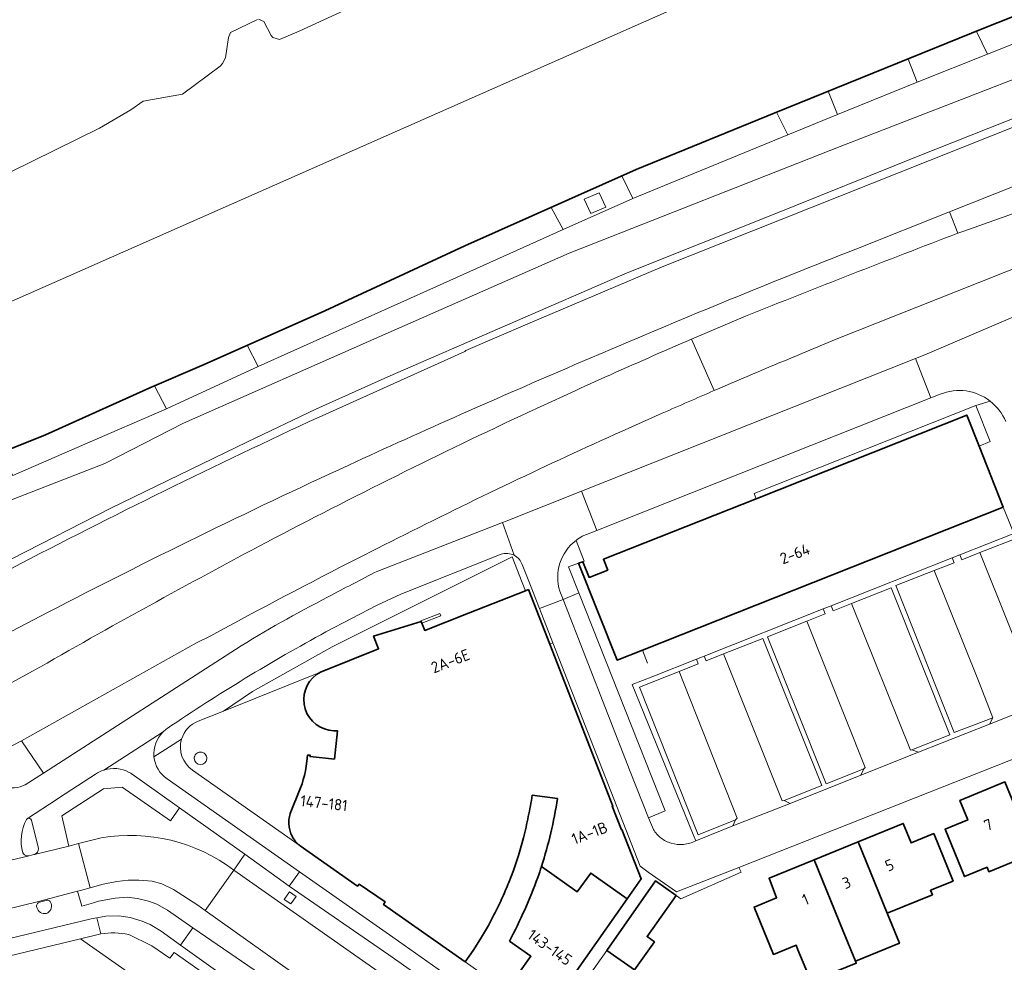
# Model space of a CAD drawing. Extents: x 150256 to 156914, y 461459 to 469481.
# Tile 268 of 656: x 154584 to 154702, y 464090 to 464203. Entities that reach past the tile are written whole.
import ezdxf
from ezdxf.enums import TextEntityAlignment as Align

# ---------------------------------------------------------------- set-up
doc = ezdxf.new("R2010")
doc.units = 0
doc.header["$LTSCALE"] = 0.75
for name, color, linetype, lineweight in [('B-RO-GK-BESCHOEIING-G', 251, 'GK-BESCHOEIING', 35), ('B-RO-GR-BEPLANTING_CULTUUR_BOSPLANTSOEN-GV', 251, 'CONTINUOUS', 18), ('B-RO-GR-GROENVOORZIENING-GV', 251, 'CONTINUOUS', 18), ('B-RO-GR-HAAG-GV', 251, 'CONTINUOUS', 13), ('B-RO-IE-TERREINAFSCHEIDING_KUNSTMATIG_MUUR-G', 251, 'IE-TERREINAFSCHEIDING-KUNSTMATIG-DICHT', 18), ('B-RO-IE-TERREINAFSCHEIDING_KUNSTMATIG_MUUR-GV', 251, 'CONTINUOUS', 18), ('B-RO-OG-BEBOUWING-GV', 6, 'CONTINUOUS', 35), ('B-RO-OG-BEBOUWING-T18', 1, 'CONTINUOUS', 18), ('B-RO-OG-TERREIN_CULTUURSCHEIDING-GV', 251, 'CONTINUOUS', 18), ('B-RO-OG-WATER_KANAAL-GV', 251, 'CONTINUOUS', 18), ('B-RO-OG-WATER_SLOOT-GV', 251, 'CONTINUOUS', 18), ('B-RO-VH-VERHARDING_ASFALT-GV', 251, 'CONTINUOUS', 18), ('B-RO-VH-VERHARDING_BEDRIJFSVLOERPLAAT-GV', 251, 'CONTINUOUS', 18), ('B-RO-VH-VERHARDING_BETONSTRAATSTEEN-GV', 251, 'CONTINUOUS', 18), ('B-RO-VH-VERHARDING_STRAATBAKSTEEN-GV', 251, 'CONTINUOUS', 18), ('B-RO-VH-VERHARDING_TEGEL-GV', 251, 'CONTINUOUS', 18)]:
    doc.layers.add(name, color=color, linetype=linetype, lineweight=lineweight)
doc.styles.add('NLCS-ISO-M200-T18', font='NLCS-ISO.ttf', dxfattribs={"height": 360})
doc.linetypes.add('GK-BESCHOEIING', pattern='A,30,-5,[1,NLCS.SHX,S=1,R=0,X=0,Y=0],-5', length=40)
doc.linetypes.add('IE-TERREINAFSCHEIDING-KUNSTMATIG-DICHT', pattern='A,8,-1,[82,NLCS.SHX,S=0.75,R=90,X=0,Y=0],-1', length=10)

msp = doc.modelspace()

# ---------------------------------------------------------------- linework, layer by layer
at = {"layer": 'B-RO-GK-BESCHOEIING-G'}
msp.add_lwpolyline([(154831.57, 464254.789), (154818.16, 464249.432), (154787.191, 464237.177), (154746.395, 464220.892), (154699.38, 464202.247), (154674.271, 464192.084), (154657.765, 464185.324), (154637.255, 464176.189), (154620.495, 464168.434), (154606.038, 464162.015), (154599.532, 464159.215), (154587.056, 464153.591), (154555.539, 464140.99)], dxfattribs=at)
at = {"layer": 'B-RO-GR-BEPLANTING_CULTUUR_BOSPLANTSOEN-GV'}
msp.add_lwpolyline([(154615.619, 464097.99), (154616.431, 464097.452), (154617.072, 464098.348), (154616.252, 464098.903)], close=True, dxfattribs=at)
msp.add_lwpolyline([(154593.667, 464093.86), (154591.27, 464093.284), (154612.38, 464078.429), (154613.088, 464077.931), (154615.832, 464082.223), (154602.457, 464091.655), (154601.938, 464090.982), (154599.775, 464092.454), (154597.036, 464093.794)], dxfattribs=at)
msp.add_lwpolyline([(154597.036, 464093.794, 0.0938011), (154593.667, 464093.86)], format="xyb", dxfattribs=at)
at = {"layer": 'B-RO-GR-GROENVOORZIENING-GV'}
for points in [[(154711.985, 464123.739), (154704.589, 464142.43), (154702.963, 464141.786), (154696.51, 464139.23), (154696.742, 464138.643), (154698.903, 464139.491), (154703.63, 464141.347), (154710.611, 464123.828), (154706.059, 464121.987), (154706.871, 464121.673)], [(154695.811, 464138.278), (154695.58, 464138.862), (154681.091, 464133.122), (154681.327, 464132.533), (154683.553, 464133.418), (154688.276, 464135.297), (154695.295, 464117.693), (154690.777, 464115.901), (154691.557, 464115.608), (154700.046, 464118.975), (154700.055, 464118.979), (154700.438, 464119.744), (154695.832, 464117.954), (154688.851, 464135.545), (154693.451, 464137.351)], [(154680.398, 464132.163), (154680.162, 464132.754), (154665.911, 464127.108), (154666.133, 464126.54), (154668.219, 464127.366), (154672.927, 464129.229), (154679.977, 464111.619), (154675.463, 464109.818), (154676.203, 464109.464), (154684.674, 464112.86), (154685.016, 464113.607), (154680.502, 464111.83), (154673.484, 464129.413), (154678.205, 464131.291)], [(154664.981, 464126.74), (154659.759, 464124.672), (154657.293, 464123.695), (154664.499, 464105.97), (154664.891, 464105.007), (154669.338, 464106.788), (154669.667, 464107.516), (154665.185, 464105.743), (154658.148, 464123.38), (154662.902, 464125.261), (154665.203, 464126.172)]]:
    msp.add_lwpolyline(points, close=True, dxfattribs=at)
for points in [[(154605.618, 464115.622, 0.4155679), (154604.862, 464114.862)], [(154606.373, 464114.837, 0.424666), (154605.618, 464115.622)], [(154604.862, 464114.862, 0.4124675), (154605.618, 464114.11)], [(154605.618, 464114.11, 0.4021434), (154606.373, 464114.837)]]:
    msp.add_lwpolyline(points, format="xyb", dxfattribs=at)
at = {"layer": 'B-RO-GR-HAAG-GV'}
for points in [[(154702.963, 464141.786), (154696.51, 464139.23), (154696.742, 464138.643), (154698.903, 464139.491), (154703.63, 464141.347), (154710.611, 464123.828), (154706.059, 464121.987), (154706.871, 464121.673), (154711.985, 464123.739), (154704.589, 464142.43)], [(154695.58, 464138.862), (154681.091, 464133.122), (154681.327, 464132.533), (154683.553, 464133.418), (154688.276, 464135.297), (154695.295, 464117.693), (154690.777, 464115.901), (154691.557, 464115.608), (154700.046, 464118.975), (154700.055, 464118.979), (154700.438, 464119.744), (154695.832, 464117.954), (154688.851, 464135.545), (154693.451, 464137.351), (154695.811, 464138.278)], [(154665.911, 464127.108), (154666.133, 464126.54), (154668.219, 464127.366), (154672.927, 464129.229), (154679.977, 464111.619), (154675.463, 464109.818), (154676.203, 464109.464), (154684.674, 464112.86), (154685.016, 464113.607), (154680.502, 464111.83), (154673.484, 464129.413), (154678.205, 464131.291), (154680.398, 464132.163), (154680.162, 464132.754)], [(154659.759, 464124.672), (154657.293, 464123.695), (154664.499, 464105.97), (154664.891, 464105.007), (154669.338, 464106.788), (154669.667, 464107.516), (154665.185, 464105.743), (154658.148, 464123.38), (154662.902, 464125.261), (154665.203, 464126.172), (154664.981, 464126.74)]]:
    msp.add_lwpolyline(points, close=True, dxfattribs=at)
at = {"layer": 'B-RO-IE-TERREINAFSCHEIDING_KUNSTMATIG_MUUR-G'}
for points in [[(154672.121, 464145.948), (154671.87, 464146.558), (154698.424, 464157.107), (154700.129, 464152.779), (154698.804, 464152.243)], [(154658.514, 464127.83), (154659.137, 464126.25)], [(154662.547, 464098.449), (154663.094, 464098.058), (154670.317, 464101.269)]]:
    msp.add_lwpolyline(points, dxfattribs=at)
at = {"layer": 'B-RO-IE-TERREINAFSCHEIDING_KUNSTMATIG_MUUR-GV'}
msp.add_lwpolyline([(154632.116, 464131.05), (154634.371, 464131.925), (154634.252, 464132.219), (154632.002, 464131.345), (154632.043, 464131.238)], close=True, dxfattribs=at)
at = {"layer": 'B-RO-OG-BEBOUWING-GV'}
for points in [[(154698.804, 464152.243), (154697.341, 464155.943), (154672.121, 464145.948), (154653.849, 464138.707), (154654.365, 464137.405), (154652.134, 464136.521), (154651.395, 464138.399), (154650.882, 464138.219), (154655.477, 464126.627), (154658.514, 464127.83), (154701.691, 464144.939)], [(154705.396, 464103.515), (154701.899, 464112.053), (154696.51, 464109.842), (154697.446, 464107.508), (154694.742, 464106.402), (154697.06, 464100.734), (154699.764, 464101.839), (154699.983, 464101.303)], [(154687.82, 464096.341), (154693.235, 464098.55), (154693.011, 464099.096), (154695.707, 464100.196), (154693.394, 464105.866), (154690.679, 464104.759), (154689.731, 464107.085), (154684.352, 464104.89)], [(154679.07, 464102.736), (154682.542, 464094.188), (154684.006, 464090.6), (154689.284, 464092.753), (154687.82, 464096.341), (154684.352, 464104.89)], [(154682.542, 464094.188), (154679.07, 464102.736), (154673.678, 464100.536), (154674.578, 464098.191), (154671.873, 464097.087), (154674.186, 464091.417), (154676.91, 464092.528), (154677.133, 464091.981), (154678.693, 464088.157), (154684.102, 464090.364), (154684.059, 464090.469), (154684.006, 464090.6)], [(154658.176, 464090.424), (154659.948, 464092.918), (154659.064, 464093.546), (154662.547, 464098.449), (154660.075, 464100.205), (154654.269, 464091.898), (154657.583, 464089.581)]]:
    msp.add_lwpolyline(points, close=True, dxfattribs=at)
for points in [[(154646.431, 464101.938), (154650.72, 464098.921), (154652.325, 464101.155), (154656.695, 464098.081), (154658.37, 464100.469), (154656.062, 464106.356), (154656.027, 464106.307), (154654.895, 464109.154), (154654.983, 464109.142), (154647.416, 464128.531), (154644.86, 464135.08), (154644.506, 464134.94), (154637.706, 464132.254), (154632.452, 464130.179), (154632.116, 464131.05), (154632.043, 464131.238), (154626.329, 464129.501), (154626.923, 464127.987), (154619.961, 464125.169), (154619.498, 464124.901)], [(154621.578, 464118.179), (154622.021, 464118.164), (154621.655, 464114.78), (154618.731, 464115.083), (154618.747, 464115.242), (154618.439, 464115.274), (154618.362, 464114.532), (154618.279, 464113.961), (154618.175, 464113.392), (154618.053, 464112.839), (154617.92, 464112.33), (154617.767, 464111.832), (154617.595, 464111.34), (154616.354, 464108.284), (154616.227, 464107.707)], [(154645.327, 464110.47), (154648.339, 464110.056)], [(154616.188, 464107.121), (154616.228, 464106.626), (154616.342, 464106.148)], [(154617.087, 464104.829), (154617.215, 464104.697)], [(154642.526, 464100.04), (154643.072, 464101.468), (154643.679, 464103.255), (154644.018, 464104.371), (154644.283, 464105.372)], [(154617.551, 464104.41), (154624.415, 464099.592), (154624.606, 464099.812), (154627.714, 464097.703), (154627.529, 464097.403), (154637.311, 464090.52), (154638.245, 464091.873), (154639.122, 464093.262), (154640.074, 464094.883), (154640.745, 464096.133)], [(154642.197, 464087.06), (154646.729, 464083.873), (154656.695, 464098.081), (154652.325, 464101.155), (154650.72, 464098.921), (154646.431, 464101.938)], [(154642.601, 464093.019), (154645.167, 464091.193), (154642.197, 464087.06)]]:
    msp.add_lwpolyline(points, dxfattribs=at)
for points in [[(154619.498, 464124.901, 0.7114079), (154621.578, 464118.179)], [(154644.853, 464107.912, 0.0085951), (154645.327, 464110.47)], [(154648.339, 464110.056, -0.0393409), (154646.431, 464101.938)], [(154616.227, 464107.707, 0.0427001), (154616.188, 464107.121)], [(154644.283, 464105.372, 0.0102501), (154644.853, 464107.912)], [(154616.342, 464106.148, 0.0418763), (154616.572, 464105.581)], [(154616.572, 464105.581, 0.0492322), (154616.855, 464105.113)], [(154616.855, 464105.113, 0.0272457), (154617.087, 464104.829)], [(154617.215, 464104.697, 0.0393729), (154617.551, 464104.41)], [(154646.431, 464101.938, -0.0070865), (154645.992, 464100.626)], [(154641.656, 464098.023, 0.0108191), (154642.526, 464100.04)], [(154645.992, 464100.626, -0.0329525), (154642.601, 464093.019)], [(154640.745, 464096.133, 0.0123584), (154641.656, 464098.023)]]:
    msp.add_lwpolyline(points, format="xyb", dxfattribs=at)
at = {"layer": 'B-RO-OG-TERREIN_CULTUURSCHEIDING-GV'}
for points in [[(154619.803, 464155.712), (154637.26, 464163.567), (154637.385, 464163.666), (154644.803, 464166.889), (154660.885, 464173.674), (154692.871, 464186.417), (154781.207, 464221.61), (154790.038, 464225.1), (154832.07, 464241.71), (154831.702, 464242.651), (154807.259, 464233.177), (154769.156, 464217.739), (154691.528, 464186.916), (154674.07, 464179.905), (154656.697, 464172.969), (154628.03, 464160.509), (154619.437, 464156.643), (154611.243, 464152.736), (154594.889, 464144.808), (154583.035, 464138.74), (154573.612, 464133.864), (154574.138, 464133.027)], [(154720.291, 464202.844), (154682.182, 464188.093), (154649.758, 464175.325), (154627.101, 464165.361), (154603.563, 464154.996), (154594.156, 464150.169), (154577.423, 464143.66), (154570.374, 464140.769), (154569.38, 464140.361), (154570.198, 464139.508), (154571.42, 464137.353), (154572.469, 464135.683), (154573.612, 464133.864), (154583.035, 464138.74), (154594.889, 464144.808), (154611.243, 464152.736), (154619.437, 464156.643), (154628.03, 464160.509), (154656.697, 464172.969), (154674.07, 464179.905), (154691.528, 464186.916), (154769.156, 464217.739)], [(154718.427, 464206.615), (154699.811, 464199.156), (154691.415, 464195.787), (154681.858, 464191.915), (154675.903, 464189.5), (154657.372, 464181.865), (154649.043, 464178.155), (154633.877, 464171.331), (154612.503, 464161.746), (154601.55, 464156.692), (154591.791, 464152.477), (154583.161, 464148.717)], [(154577.423, 464143.66), (154594.156, 464150.169), (154603.563, 464154.996), (154627.101, 464165.361), (154649.758, 464175.325), (154682.182, 464188.093), (154720.291, 464202.844)], [(154626.838, 464137.293), (154641.763, 464143.084), (154642.216, 464143.26), (154651.226, 464146.837), (154691.192, 464162.704), (154692.312, 464163.149), (154706.775, 464169.339), (154712.968, 464171.816), (154720.958, 464174.891), (154723.23, 464175.78), (154725.518, 464176.632), (154727.901, 464177.473), (154731.564, 464178.709), (154734.246, 464179.582), (154736.937, 464180.425), (154752.025, 464184.16)], [(154712.148, 464177.124), (154698.683, 464171.769), (154681.705, 464165.016), (154677.612, 464163.321)], [(154660.88, 464156.168), (154656.094, 464154.025)], [(154642.783, 464147.868), (154640.224, 464146.667)], [(154626.771, 464139.989), (154624.579, 464138.876)], [(154606.847, 464129.532), (154605.153, 464128.694), (154584.204, 464116.986), (154586.821, 464113.122), (154609.823, 464127.914)], [(154609.609, 464101.51), (154609.889, 464101.889), (154610.922, 464103.398), (154603.118, 464108.945), (154602.014, 464107.392), (154596.253, 464111.428), (154594.023, 464111.232), (154589.024, 464108.009), (154589.871, 464104.372), (154591.023, 464104.67)], [(154591.023, 464104.67), (154593.74, 464105.371)]]:
    msp.add_lwpolyline(points, dxfattribs=at)
for points in [[(154677.612, 464163.321, 0.0037343), (154667.106, 464158.886)], [(154667.106, 464158.886, 0.0022421), (154660.88, 464156.168)], [(154582.988, 464137.605, -0.0118056), (154619.803, 464155.712)], [(154656.094, 464154.025, 0.0075958), (154642.783, 464147.868)], [(154640.224, 464146.667, 0.0038413), (154626.771, 464139.989)], [(154624.579, 464138.876, 0.0077658), (154606.847, 464129.532)], [(154620.824, 464134.147, -0.0050093), (154626.838, 464137.293)], [(154609.823, 464127.914, -0.0224936), (154620.824, 464134.147)], [(154593.74, 464105.371, -0.20537), (154609.609, 464101.51)]]:
    msp.add_lwpolyline(points, format="xyb", dxfattribs=at)
msp.add_lwpolyline([(154590.885, 464098.971), (154591.398, 464097.181), (154592.812, 464097.598), (154593.417, 464097.777), (154595.408, 464098.139), (154596.839, 464098.261), (154598.094, 464098.11), (154599.411, 464097.78), (154600.409, 464097.419), (154601.665, 464096.702), (154604.697, 464094.615), (154619.378, 464084.563), (154619.986, 464086.852), (154606.183, 464096.667), (154605.297, 464097.297), (154602.376, 464099.186), (154600.999, 464099.85), (154599.816, 464100.177), (154598.246, 464100.306), (154596.955, 464100.303), (154595.591, 464100.146), (154593.974, 464099.823), (154592.404, 464099.39), (154591.257, 464099.073)], close=True, dxfattribs=at)
at = {"layer": 'B-RO-OG-WATER_KANAAL-GV'}
for points in [[(154829.972, 464275.554), (154776.076, 464254.855), (154570.283, 464163.941), (154540.564, 464151.558), (154536.927, 464150.042), (154535.801, 464149.573), (154532.514, 464148.204), (154529.913, 464147.12), (154510.941, 464139.215), (154494.471, 464133.504), (154494.61, 464132.925), (154498.176, 464133.827), (154498.449, 464133.896)], [(154570.283, 464163.941), (154776.076, 464254.855)], [(154581.748, 464151.469), (154587.056, 464153.591), (154599.532, 464159.215), (154600.123, 464159.469), (154606.038, 464162.015), (154611.19, 464164.302), (154620.495, 464168.434), (154637.255, 464176.189), (154647.597, 464180.795), (154656.052, 464184.561), (154657.765, 464185.324), (154674.271, 464192.084), (154674.577, 464192.208), (154680.732, 464194.699), (154690.3, 464198.572), (154698.483, 464201.884), (154699.38, 464202.247), (154717.113, 464209.279)], [(154627.256, 464206.441), (154617.413, 464201.884), (154615.069, 464200.897), (154614.263, 464201.125), (154614.061, 464201.365), (154613.203, 464203.055), (154612.559, 464203.316)], [(154612.436, 464203.285), (154609.226, 464201.713), (154608.97, 464201.114), (154608.601, 464198.714), (154608.249, 464198.033), (154607.983, 464197.686), (154603.446, 464194.345), (154598.748, 464193.514), (154597.28, 464192.496), (154593.52, 464190.279), (154577.519, 464182.416)]]:
    msp.add_lwpolyline(points, dxfattribs=at)
at = {"layer": 'B-RO-OG-WATER_SLOOT-GV'}
for points in [[(154698.483, 464201.884), (154698.532, 464201.784), (154699.811, 464199.156), (154718.427, 464206.615), (154717.113, 464209.279), (154699.38, 464202.247)], [(154699.811, 464199.156), (154698.532, 464201.784), (154698.483, 464201.884), (154690.3, 464198.572), (154690.321, 464198.52), (154691.415, 464195.787)], [(154680.732, 464194.699), (154681.858, 464191.915), (154691.415, 464195.787), (154690.321, 464198.52), (154690.3, 464198.572)], [(154681.858, 464191.915), (154680.732, 464194.699), (154674.577, 464192.208), (154675.903, 464189.5)], [(154675.903, 464189.5), (154674.577, 464192.208), (154674.271, 464192.084), (154657.765, 464185.324), (154656.052, 464184.561), (154657.372, 464181.865)], [(154649.043, 464178.155), (154657.372, 464181.865), (154656.052, 464184.561), (154647.597, 464180.795)], [(154651.555, 464181.791), (154653.343, 464182.539), (154654.133, 464180.814), (154652.324, 464180.066)], [(154649.043, 464178.155), (154647.597, 464180.795), (154637.255, 464176.189), (154620.495, 464168.434), (154611.19, 464164.302), (154612.503, 464161.746), (154633.877, 464171.331)], [(154611.19, 464164.302), (154606.038, 464162.015), (154600.123, 464159.469), (154601.55, 464156.692), (154612.503, 464161.746)], [(154601.55, 464156.692), (154600.123, 464159.469), (154599.532, 464159.215), (154587.056, 464153.591), (154581.748, 464151.469), (154583.161, 464148.717), (154591.791, 464152.477)]]:
    msp.add_lwpolyline(points, close=True, dxfattribs=at)
for points in [[(154612.559, 464203.316), (154613.203, 464203.055), (154614.061, 464201.365), (154614.263, 464201.125), (154615.069, 464200.897), (154617.413, 464201.884), (154627.256, 464206.441)], [(154577.519, 464182.416), (154593.52, 464190.279), (154597.28, 464192.496), (154598.748, 464193.514), (154603.446, 464194.345), (154607.983, 464197.686), (154608.249, 464198.033), (154608.601, 464198.714), (154608.97, 464201.114), (154609.226, 464201.713), (154612.436, 464203.285)]]:
    msp.add_lwpolyline(points, dxfattribs=at)
at = {"layer": 'B-RO-VH-VERHARDING_ASFALT-GV'}
for points in [[(154695.279, 464180.271), (154768.137, 464209.222), (154784.843, 464215.801), (154792.51, 464218.827), (154834.525, 464235.427), (154832.07, 464241.71), (154790.038, 464225.1), (154781.207, 464221.61), (154692.871, 464186.417), (154660.885, 464173.674), (154644.803, 464166.889), (154637.385, 464163.666), (154637.26, 464163.567), (154619.803, 464155.712)], [(154677.612, 464163.321), (154681.705, 464165.016), (154698.683, 464171.769), (154712.148, 464177.124), (154711.851, 464176.232), (154724.371, 464180.645), (154736.696, 464184.91), (154734.142, 464191.135), (154732.775, 464190.673), (154696.977, 464177.975), (154696.278, 464177.71)], [(154684.076, 464175.82), (154695.279, 464180.271)], [(154670.862, 464167.783), (154664.387, 464165.029), (154667.106, 464158.886)], [(154667.106, 464158.886), (154664.387, 464165.029)], [(154650.354, 464161.947), (154653.757, 464163.405)], [(154654.027, 464160.493), (154651.118, 464159.156), (154650.475, 464158.852), (154644.869, 464156.295)], [(154656.094, 464154.025), (154660.88, 464156.168)], [(154640.224, 464146.667), (154642.783, 464147.868)], [(154624.579, 464138.876), (154626.771, 464139.989)], [(154582.988, 464137.605), (154574.439, 464133.171), (154574.138, 464133.027), (154577.714, 464127.329), (154587.38, 464132.37)], [(154576.473, 464112.798), (154579.953, 464114.797), (154580.098, 464114.869), (154584.204, 464116.986), (154605.153, 464128.694), (154606.847, 464129.532)], [(154585.508, 464125.29), (154580.693, 464122.696), (154576.58, 464120.476), (154576.122, 464120.228), (154572.863, 464118.475)], [(154619.378, 464084.563), (154604.697, 464094.615), (154603.217, 464092.517), (154613.45, 464085.228)]]:
    msp.add_lwpolyline(points, dxfattribs=at)
for points in [[(154696.278, 464177.71, 0.0048389), (154670.862, 464167.783)], [(154653.757, 464163.405, -0.0074311), (154684.076, 464175.82)], [(154664.387, 464165.029, 0.0032504), (154654.027, 464160.493)], [(154667.106, 464158.886, -0.0037343), (154677.612, 464163.321)], [(154623.382, 464149.976, -0.0067061), (154650.354, 464161.947)], [(154660.88, 464156.168, -0.0022421), (154667.106, 464158.886)], [(154619.803, 464155.712, 0.0118056), (154582.988, 464137.605)], [(154644.869, 464156.295, 0.0116865), (154613.543, 464140.737)], [(154642.783, 464147.868, -0.0075958), (154656.094, 464154.025)], [(154587.38, 464132.37, -0.0117175), (154623.382, 464149.976)], [(154626.771, 464139.989, -0.0038413), (154640.224, 464146.667)], [(154613.543, 464140.737, 0.009158), (154585.508, 464125.29)], [(154606.847, 464129.532, -0.0077658), (154624.579, 464138.876)]]:
    msp.add_lwpolyline(points, format="xyb", dxfattribs=at)
for points in [[(154637.17, 464074.732), (154639.461, 464073.079), (154641.7, 464071.503), (154645.778, 464068.633), (154648.426, 464066.769), (154652.909, 464063.514), (154666.64, 464053.787), (154670.081, 464058.746), (154668.277, 464060.018), (154661.852, 464064.675), (154647.687, 464074.711), (154641.282, 464079.248), (154626.87, 464089.356), (154609.609, 464101.51), (154606.183, 464096.667), (154619.986, 464086.852), (154623.672, 464084.198), (154628.951, 464080.491), (154631.242, 464078.839)], [(154712.289, 464034.388), (154670.39, 464064.044), (154647.647, 464080.093), (154628.652, 464093.495), (154617.484, 464101.313), (154616.233, 464099.599), (154628.158, 464091.359), (154646.468, 464078.496), (154649.003, 464076.716), (154650.77, 464075.475), (154659.324, 464069.466), (154668.388, 464062.956), (154711.031, 464032.62)]]:
    msp.add_lwpolyline(points, close=True, dxfattribs=at)
at = {"layer": 'B-RO-VH-VERHARDING_BEDRIJFSVLOERPLAAT-GV'}
msp.add_lwpolyline([(154651.555, 464181.791), (154652.324, 464180.066), (154654.133, 464180.814), (154653.343, 464182.539)], close=True, dxfattribs=at)
at = {"layer": 'B-RO-VH-VERHARDING_BETONSTRAATSTEEN-GV'}
for points in [[(154792.51, 464218.827), (154784.843, 464215.801), (154768.137, 464209.222), (154695.279, 464180.271), (154696.278, 464177.71), (154696.977, 464177.975), (154732.775, 464190.673), (154734.142, 464191.135)], [(154695.279, 464180.271), (154684.076, 464175.82)], [(154696.278, 464177.71), (154695.279, 464180.271)], [(154715.506, 464165.215), (154712.968, 464171.816), (154706.775, 464169.339), (154692.312, 464163.149), (154691.192, 464162.704), (154693.055, 464158.006), (154694.17, 464158.449)], [(154664.387, 464165.029), (154670.862, 464167.783)], [(154653.757, 464163.405), (154650.354, 464161.947)], [(154644.869, 464156.295), (154650.475, 464158.852), (154651.118, 464159.156), (154654.027, 464160.493)], [(154651.226, 464146.837), (154642.216, 464143.26), (154641.763, 464143.084), (154643.164, 464139.173)], [(154651.32, 464141.444), (154653.046, 464142.143), (154651.226, 464146.837)], [(154649.008, 464133.9), (154650.887, 464134.667), (154649.651, 464137.787), (154650.882, 464138.219), (154651.395, 464138.399), (154651.559, 464138.457), (154650.567, 464140.961)], [(154644.131, 464138.067), (154644.832, 464136.271), (154646.187, 464132.799), (154649.008, 464133.9), (154648.632, 464134.862)], [(154648.632, 464134.862), (154649.008, 464133.9)], [(154659.821, 464106.38), (154659.243, 464107.771), (154657.052, 464113.289), (154649.008, 464133.9), (154646.187, 464132.799), (154647.795, 464128.679), (154658.224, 464101.957), (154659.211, 464101.264), (154662.595, 464098.889), (154670.048, 464101.829)], [(154587.38, 464132.37), (154577.714, 464127.329), (154580.693, 464122.696), (154585.508, 464125.29)], [(154670.048, 464101.829), (154713.791, 464119.098), (154711.985, 464123.739), (154706.871, 464121.673), (154700.055, 464118.979), (154700.046, 464118.975), (154691.557, 464115.608), (154684.674, 464112.86), (154676.203, 464109.464), (154669.338, 464106.788), (154664.891, 464105.007)], [(154584.914, 464107.668), (154584.904, 464107.663)], [(154586.212, 464104.08), (154585.397, 464107.465)], [(154593.74, 464105.371), (154591.023, 464104.67), (154592.404, 464099.39), (154593.974, 464099.823), (154595.591, 464100.146), (154596.955, 464100.303), (154598.246, 464100.306), (154599.816, 464100.177), (154600.999, 464099.85), (154602.376, 464099.186), (154605.297, 464097.297), (154606.183, 464096.667), (154609.609, 464101.51)], [(154584.854, 464103.23), (154585.104, 464103.224), (154585.686, 464103.364), (154585.76, 464103.382)], [(154587.153, 464097.868), (154586.362, 464097.65)]]:
    msp.add_lwpolyline(points, dxfattribs=at)
for points in [[(154670.862, 464167.783, -0.0048389), (154696.278, 464177.71)], [(154684.076, 464175.82, 0.0074311), (154653.757, 464163.405)], [(154654.027, 464160.493, -0.0032504), (154664.387, 464165.029)], [(154650.354, 464161.947, 0.0067061), (154623.382, 464149.976)], [(154694.17, 464158.449, -0.2675109), (154700.129, 464157.633)], [(154700.129, 464157.633, -0.1299929), (154702.006, 464155.179)], [(154613.543, 464140.737, -0.0116865), (154644.869, 464156.295)], [(154623.382, 464149.976, 0.0117175), (154587.38, 464132.37)], [(154650.567, 464140.961, -0.0406349), (154651.32, 464141.444)], [(154585.508, 464125.29, -0.009158), (154613.543, 464140.737)], [(154648.632, 464134.862, -0.3163284), (154650.567, 464140.961)], [(154650.567, 464140.961, 0.3163284), (154648.632, 464134.862)], [(154643.164, 464139.173, -0.1905617), (154644.131, 464138.067)], [(154584.776, 464107.557, 0.1904578), (154584.336, 464103.577)], [(154584.904, 464107.663, 0.1202067), (154584.776, 464107.557)], [(154585.397, 464107.465, 0.4370889), (154584.914, 464107.668)], [(154660.726, 464105.353, -0.0951855), (154659.821, 464106.38)], [(154609.609, 464101.51, 0.20537), (154593.74, 464105.371)], [(154661.944, 464104.727, -0.0966642), (154660.726, 464105.353)], [(154664.891, 464105.007, -0.0933407), (154663.435, 464104.575)], [(154584.336, 464103.577, 0.3064933), (154584.854, 464103.23)], [(154585.76, 464103.382, 0.3669083), (154586.212, 464104.08)], [(154663.435, 464104.575, -0.0952736), (154661.944, 464104.727)], [(154587.732, 464097.495, 0.4982111), (154587.153, 464097.868)], [(154586.362, 464097.65, 0.4765666), (154586.021, 464097.043)], [(154586.021, 464097.043, 0.3949929), (154587.173, 464096.314)], [(154587.173, 464096.314, 0.3940298), (154587.732, 464097.495)]]:
    msp.add_lwpolyline(points, format="xyb", dxfattribs=at)
for points in [[(154651.226, 464146.837), (154653.046, 464142.143), (154693.055, 464158.006), (154691.192, 464162.704)], [(154698.903, 464139.491), (154705.93, 464121.988), (154706.059, 464121.987), (154710.611, 464123.828), (154703.63, 464141.347)], [(154696.51, 464139.23), (154695.58, 464138.862), (154695.811, 464138.278), (154693.451, 464137.351), (154698.727, 464124.161), (154700.438, 464119.744), (154700.055, 464118.979), (154706.871, 464121.673), (154706.059, 464121.987), (154705.93, 464121.988), (154698.903, 464139.491), (154696.742, 464138.643)], [(154700.438, 464119.744), (154698.727, 464124.161), (154693.451, 464137.351), (154688.851, 464135.545), (154695.832, 464117.954)], [(154649.008, 464133.9), (154657.052, 464113.289), (154659.243, 464107.771), (154661.217, 464108.589), (154650.887, 464134.667)], [(154683.553, 464133.418), (154690.592, 464115.869), (154690.777, 464115.901), (154695.295, 464117.693), (154688.276, 464135.297)], [(154681.091, 464133.122), (154680.162, 464132.754), (154680.398, 464132.163), (154678.205, 464131.291), (154685.178, 464113.773), (154685.016, 464113.607), (154684.674, 464112.86), (154691.557, 464115.608), (154690.777, 464115.901), (154690.592, 464115.869), (154683.553, 464133.418), (154681.327, 464132.533)], [(154685.016, 464113.607), (154685.178, 464113.773), (154678.205, 464131.291), (154673.484, 464129.413), (154680.502, 464111.83)], [(154668.219, 464127.366), (154675.249, 464109.781), (154675.463, 464109.818), (154679.977, 464111.619), (154672.927, 464129.229)], [(154665.911, 464127.108), (154664.981, 464126.74), (154665.203, 464126.172), (154662.902, 464125.261), (154669.866, 464107.717), (154669.667, 464107.516), (154669.338, 464106.788), (154676.203, 464109.464), (154675.463, 464109.818), (154675.249, 464109.781), (154668.219, 464127.366), (154666.133, 464126.54)], [(154662.902, 464125.261), (154658.148, 464123.38), (154665.185, 464105.743), (154669.667, 464107.516), (154669.866, 464107.717)], [(154580.686, 464102.161), (154578.941, 464101.668), (154577.78, 464101.34), (154579.237, 464095.986), (154580.402, 464096.297), (154582.171, 464096.769), (154586.21, 464097.729), (154590.885, 464098.971), (154591.257, 464099.073), (154592.404, 464099.39), (154591.023, 464104.67), (154589.871, 464104.372), (154585.76, 464103.382), (154585.686, 464103.364), (154585.104, 464103.224)]]:
    msp.add_lwpolyline(points, close=True, dxfattribs=at)
at = {"layer": 'B-RO-VH-VERHARDING_STRAATBAKSTEEN-GV'}
for points in [[(154609.889, 464101.889), (154609.609, 464101.51), (154626.87, 464089.356), (154641.282, 464079.248), (154647.687, 464074.711), (154661.852, 464064.675), (154668.277, 464060.018), (154670.081, 464058.746), (154674.167, 464055.865), (154703.719, 464035.026), (154704.909, 464034.183), (154712.396, 464028.881), (154713.699, 464030.722), (154711.031, 464032.62), (154668.388, 464062.956), (154659.324, 464069.466), (154650.77, 464075.475), (154649.003, 464076.716), (154646.468, 464078.496), (154628.158, 464091.359), (154616.233, 464099.599), (154610.922, 464103.398)], [(154615.619, 464097.99), (154616.252, 464098.903), (154617.072, 464098.348), (154616.431, 464097.452)]]:
    msp.add_lwpolyline(points, close=True, dxfattribs=at)
at = {"layer": 'B-RO-VH-VERHARDING_TEGEL-GV'}
for points in [[(154694.17, 464158.449), (154693.055, 464158.006), (154653.046, 464142.143), (154651.32, 464141.444)], [(154672.121, 464145.948), (154671.87, 464146.558), (154698.424, 464157.107), (154700.129, 464157.633)], [(154700.129, 464157.633), (154698.424, 464157.107), (154700.129, 464152.779), (154698.804, 464152.243), (154701.691, 464144.939), (154702.336, 464143.369), (154702.963, 464141.786)], [(154680.162, 464132.754), (154681.091, 464133.122), (154695.58, 464138.862), (154696.51, 464139.23), (154702.963, 464141.786), (154702.336, 464143.369), (154701.691, 464144.939), (154658.514, 464127.83), (154655.477, 464126.627), (154650.882, 464138.219), (154649.651, 464137.787), (154650.887, 464134.667), (154661.217, 464108.589), (154659.243, 464107.771), (154659.821, 464106.38)], [(154650.567, 464140.961), (154651.559, 464138.457), (154651.395, 464138.399), (154652.134, 464136.521), (154654.365, 464137.405), (154653.849, 464138.707), (154672.121, 464145.948)], [(154643.164, 464139.173), (154641.763, 464143.084), (154626.838, 464137.293)], [(154605.352, 464119.336), (154608.354, 464120.534), (154611.83, 464122.858), (154621.376, 464128.205), (154640.279, 464137.676), (154642.905, 464138.974), (154644.118, 464135.918), (154644.506, 464134.94), (154644.86, 464135.08), (154647.416, 464128.531), (154647.795, 464128.679), (154646.187, 464132.799), (154644.832, 464136.271), (154644.131, 464138.067)], [(154620.619, 464130), (154626.769, 464133.223), (154629.588, 464134.539), (154641.587, 464139.29)], [(154641.587, 464139.29), (154629.588, 464134.539), (154626.769, 464133.223), (154620.619, 464130)], [(154664.891, 464105.007), (154664.499, 464105.97), (154657.293, 464123.695), (154659.759, 464124.672), (154664.981, 464126.74), (154665.911, 464127.108), (154680.162, 464132.754)], [(154609.823, 464127.914), (154586.821, 464113.122), (154584.638, 464111.716), (154584.33, 464111.584), (154584.011, 464111.48), (154583.684, 464111.406), (154583.351, 464111.362), (154583.016, 464111.349), (154582.681, 464111.366), (154582.349, 464111.414), (154582.023, 464111.492), (154581.705, 464111.599), (154581.345, 464111.765), (154580.918, 464112.104), (154579.752, 464113.965), (154579.708, 464114.374), (154579.803, 464114.64), (154580.098, 464114.869), (154579.953, 464114.797), (154576.473, 464112.798), (154577.169, 464111.683)], [(154594.044, 464113.472), (154601.141, 464118.054)], [(154601.141, 464118.054), (154594.044, 464113.472)], [(154600.05, 464115.073), (154603.353, 464117.176)], [(154603.353, 464117.176), (154600.05, 464115.073)], [(154713.451, 464036.396), (154647.793, 464082.756), (154646.932, 464083.36), (154646.571, 464083.605), (154646.729, 464083.873), (154642.197, 464087.06), (154637.311, 464090.52), (154627.529, 464097.403), (154627.714, 464097.703), (154624.606, 464099.812), (154624.415, 464099.592), (154617.551, 464104.41), (154604.651, 464113.473)], [(154584.904, 464107.663), (154584.914, 464107.668), (154588.475, 464110.007), (154588.736, 464110.178), (154593.058, 464112.987)], [(154593.058, 464112.987), (154588.736, 464110.178), (154588.475, 464110.007), (154584.914, 464107.668)], [(154589.024, 464108.009), (154594.023, 464111.232), (154596.253, 464111.428), (154602.014, 464107.392), (154603.118, 464108.945), (154602.536, 464109.358), (154597.425, 464112.989)], [(154597.425, 464112.989), (154602.536, 464109.358), (154603.118, 464108.945), (154610.922, 464103.398), (154616.233, 464099.599), (154617.484, 464101.313)], [(154617.484, 464101.313), (154601.624, 464112.415)], [(154601.624, 464112.415), (154617.484, 464101.313), (154628.652, 464093.495), (154647.647, 464080.093)], [(154585.397, 464107.465), (154586.212, 464104.08)], [(154585.76, 464103.382), (154589.871, 464104.372), (154589.024, 464108.009)], [(154555.691, 464095.14), (154574.066, 464100.29), (154573.525, 464100.332), (154573.198, 464100.578), (154572.946, 464100.948), (154572.958, 464101.381), (154573.098, 464101.762), (154573.322, 464102.045), (154578.799, 464105.629), (154579.297, 464105.726), (154579.641, 464105.676), (154580.038, 464105.45), (154580.268, 464105.155), (154580.952, 464102.519), (154580.872, 464102.341), (154580.686, 464102.161), (154585.104, 464103.224)], [(154585.104, 464103.224), (154584.854, 464103.23)], [(154562.541, 464088.444), (154592.549, 464095.662), (154593.225, 464095.799), (154594.268, 464096.009), (154595.843, 464096.037), (154597.197, 464095.827), (154598.641, 464095.381), (154599.605, 464094.978), (154600.89, 464094.197), (154603.217, 464092.517), (154604.697, 464094.615), (154601.665, 464096.702), (154600.409, 464097.419), (154599.411, 464097.78), (154598.094, 464098.11), (154596.839, 464098.261), (154595.408, 464098.139), (154593.417, 464097.777), (154592.812, 464097.598), (154591.398, 464097.181), (154590.885, 464098.971), (154586.21, 464097.729), (154582.171, 464096.769)], [(154586.362, 464097.65), (154587.153, 464097.868)], [(154486.451, 464064.796), (154523.297, 464076.927), (154570.821, 464088.367), (154591.27, 464093.284), (154593.667, 464093.86), (154593.225, 464095.799), (154592.549, 464095.662), (154562.541, 464088.444), (154522.901, 464078.907), (154522.868, 464078.899), (154486.844, 464067.081)], [(154603.217, 464092.517), (154600.89, 464094.197), (154599.605, 464094.978), (154598.641, 464095.381), (154597.197, 464095.827), (154595.843, 464096.037), (154594.268, 464096.009), (154593.225, 464095.799), (154593.667, 464093.86)], [(154597.036, 464093.794), (154599.775, 464092.454), (154601.938, 464090.982), (154602.457, 464091.655), (154615.832, 464082.223), (154616.449, 464083.188), (154615.985, 464083.491), (154613.45, 464085.228), (154603.217, 464092.517)]]:
    msp.add_lwpolyline(points, dxfattribs=at)
for points in [[(154700.129, 464157.633, 0.2675109), (154694.17, 464158.449)], [(154702.006, 464155.179, 0.1299929), (154700.129, 464157.633)], [(154651.32, 464141.444, 0.0406349), (154650.567, 464140.961)], [(154641.587, 464139.29, -0.2047743), (154643.164, 464139.173)], [(154643.164, 464139.173, 0.2047743), (154641.587, 464139.29)], [(154644.131, 464138.067, 0.1905617), (154643.164, 464139.173)], [(154626.838, 464137.293, 0.0050093), (154620.824, 464134.147)], [(154620.824, 464134.147, 0.0224936), (154609.823, 464127.914)], [(154601.611, 464118.44, -0.0244064), (154620.619, 464130)], [(154620.619, 464130, 0.0244064), (154601.611, 464118.44)], [(154603.353, 464117.176, -0.2320236), (154605.352, 464119.336)], [(154600.05, 464115.073, -0.2284213), (154601.141, 464118.054)], [(154601.141, 464118.054, 0.2284213), (154600.05, 464115.073)], [(154601.141, 464118.054, -0.0421091), (154601.611, 464118.44)], [(154601.611, 464118.44, 0.0421091), (154601.141, 464118.054)], [(154604.651, 464113.473, -0.3245736), (154603.353, 464117.176)], [(154601.624, 464112.415, -0.2220732), (154600.05, 464115.073)], [(154600.05, 464115.073, 0.2220732), (154601.624, 464112.415)], [(154593.058, 464112.987, -0.071637), (154594.044, 464113.472)], [(154594.044, 464113.472, 0.071637), (154593.058, 464112.987)], [(154597.095, 464113.19, 0.2078127), (154594.044, 464113.472)], [(154594.044, 464113.472, -0.2078127), (154597.095, 464113.19)], [(154597.425, 464112.989, 0.0279704), (154597.095, 464113.19)], [(154597.095, 464113.19, -0.0279704), (154597.425, 464112.989)], [(154584.336, 464103.577, -0.1904578), (154584.776, 464107.557)], [(154584.776, 464107.557, -0.1202067), (154584.904, 464107.663)], [(154584.914, 464107.668, -0.4370889), (154585.397, 464107.465)], [(154659.821, 464106.38, 0.0951855), (154660.726, 464105.353)], [(154660.726, 464105.353, 0.0966642), (154661.944, 464104.727)], [(154663.435, 464104.575, 0.0933407), (154664.891, 464105.007)], [(154584.854, 464103.23, -0.3064933), (154584.336, 464103.577)], [(154586.212, 464104.08, -0.3669083), (154585.76, 464103.382)], [(154661.944, 464104.727, 0.0952736), (154663.435, 464104.575)], [(154587.153, 464097.868, -0.4982111), (154587.732, 464097.495)], [(154586.021, 464097.043, -0.4765666), (154586.362, 464097.65)], [(154587.173, 464096.314, -0.3949929), (154586.021, 464097.043)], [(154587.732, 464097.495, -0.3940298), (154587.173, 464096.314)], [(154593.667, 464093.86, -0.0938011), (154597.036, 464093.794)]]:
    msp.add_lwpolyline(points, format="xyb", dxfattribs=at)
for points in [[(154632.043, 464131.238), (154632.002, 464131.345), (154634.252, 464132.219), (154634.371, 464131.925), (154632.116, 464131.05), (154632.452, 464130.179), (154637.706, 464132.254), (154644.506, 464134.94), (154644.118, 464135.918), (154642.905, 464138.974), (154640.279, 464137.676), (154621.376, 464128.205), (154611.83, 464122.858), (154608.354, 464120.534), (154619.961, 464125.169), (154626.923, 464127.987), (154626.329, 464129.501)], [(154670.048, 464101.829), (154662.595, 464098.889), (154659.211, 464101.264), (154658.224, 464101.957), (154647.795, 464128.679), (154647.416, 464128.531), (154654.983, 464109.142), (154654.895, 464109.154), (154656.027, 464106.307), (154656.062, 464106.356), (154658.37, 464100.469), (154656.695, 464098.081), (154646.729, 464083.873), (154646.571, 464083.605), (154646.932, 464083.36), (154647.793, 464082.756), (154654.269, 464091.898), (154660.075, 464100.205), (154662.547, 464098.449), (154663.094, 464098.058), (154670.317, 464101.269)], [(154580.098, 464114.869), (154580.354, 464114.869), (154580.648, 464114.728), (154581.886, 464112.181), (154581.942, 464111.918), (154581.857, 464111.778), (154581.65, 464111.704), (154581.345, 464111.765), (154581.705, 464111.599), (154582.023, 464111.492), (154582.349, 464111.414), (154582.681, 464111.366), (154583.016, 464111.349), (154583.351, 464111.362), (154583.684, 464111.406), (154584.011, 464111.48), (154584.33, 464111.584), (154584.638, 464111.716), (154586.821, 464113.122), (154584.204, 464116.986)]]:
    msp.add_lwpolyline(points, close=True, dxfattribs=at)

# ---------------------------------------------------------------- texts
at = {"layer": 'B-RO-OG-BEBOUWING-T18', "style": 'NLCS-ISO-M200-T18'}
for s, rotation, p in [('2-64', 21.6, (154676.768, 464139.366)), ('2A-6E', 21.3, (154635.532, 464126.521)), ('147-181', 353.8, (154620.4, 464109.52)), ('1A-1B', 21, (154652.193, 464105.936)), ('7', 22.3, (154699.915, 464106.916)), ('5', 22.2, (154688.09, 464102.095)), ('3', 22.2, (154682.947, 464099.997)), ('1', 22.2, (154678.028, 464097.991)), ('143-145', 324.6, (154647.43, 464092.266))]:
    msp.add_text(s, height=1.35, rotation=rotation, dxfattribs=at).set_placement(p, align=Align.MIDDLE)

doc.saveas('drawing.dxf')
